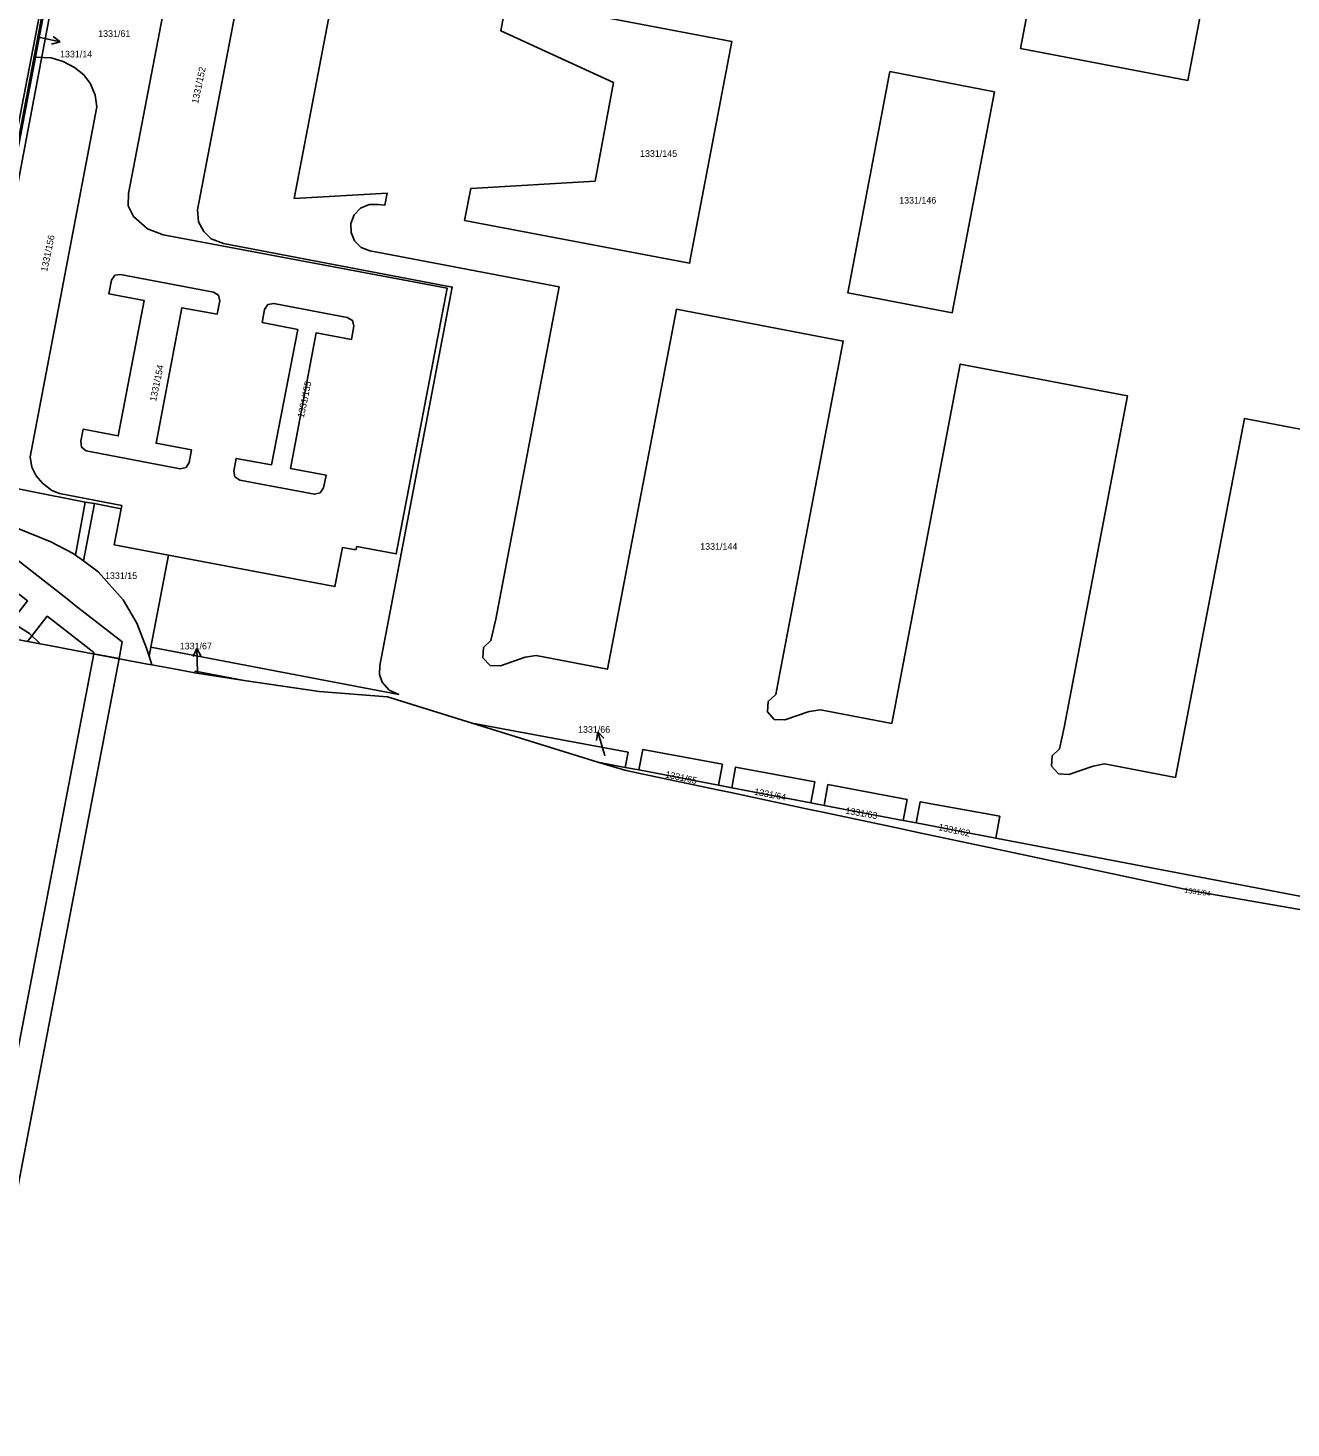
# Model space of a CAD drawing. Extents: x -601602 to -600882, y -1162594 to -1161950.
# Drawn here: x -601319.6 to -601158, y -1162594.5 to -1162415.3 of the extents above; entities that cross this region are included whole.
import ezdxf

# ---------------------------------------------------------------- set-up
doc = ezdxf.new("R2010")
doc.units = 0
for name, color, linetype in [('KN_Hranice parcel', 7, 'Continuous'), ('KN_Parcelní čísla', 7, 'Continuous'), ('KN_Pop  PČ popisy', 7, 'Continuous'), ('KN_Vnitřní kresba', 7, 'Continuous'), ('KN_Věcná břemena k části', 7, 'Continuous')]:
    doc.layers.add(name, color=color, linetype=linetype)

# ---------------------------------------------------------------- blocks, each defined once
blk = doc.blocks.new('1029_17')
at = {"layer": 'KN_Pop  PČ popisy'}
for p, q in [((-0.83, 2.89), (-1.03, 1.78)), ((0, 0), (-0.83, 2.89)), ((-0.83, 2.89), (-0.07, 2.06))]:
    blk.add_line(p, q, dxfattribs=at)
blk = doc.blocks.new('1029_18')
at = {"layer": 'KN_Pop  PČ popisy'}
for p, q in [((-0.05, 3), (-0.54, 1.99)), ((0, 0), (-0.05, 3)), ((-0.05, 3), (0.47, 2.01))]:
    blk.add_line(p, q, dxfattribs=at)
blk = doc.blocks.new('1029_82')
at = {"layer": 'KN_Pop  PČ popisy'}
for p, q in [((0, 0), (2.94, -0.62)), ((2.94, -0.62), (2.06, 0.07)), ((2.94, -0.62), (1.85, -0.91))]:
    blk.add_line(p, q, dxfattribs=at)

msp = doc.modelspace()

# ---------------------------------------------------------------- linework, layer by layer
at = {"layer": 'KN_Hranice parcel'}
for p, q in [((-601318.63, -1162419.05), (-601317.16, -1162411.33)), ((-601303.87, -1162494.56), (-601301.62, -1162482.78)), ((-601304.09, -1162495.72), (-601303.87, -1162494.56)), ((-601303.74, -1162496.82), (-601304.09, -1162495.72)), ((-601303.74, -1162496.82), (-601304.28, -1162496.72)), ((-601300.94, -1162497.35), (-601303.74, -1162496.82)), ((-601298.24, -1162497.86), (-601300.94, -1162497.35)), ((-601298.24, -1162497.86), (-601291.92, -1162498.81)), ((-601262.76, -1162504.27), (-601246.68, -1162509.28)), ((-601246.68, -1162509.28), (-601243.18, -1162509.95)), ((-601243.25, -1162510.3), (-601246.68, -1162509.28)), ((-601241.5, -1162510.67), (-601243.25, -1162510.3)), ((-601241.43, -1162510.28), (-601243.18, -1162509.95)), ((-601241.43, -1162510.28), (-601231.27, -1162512.22)), ((-601231.38, -1162512.82), (-601241.5, -1162510.67)), ((-601229.68, -1162513.18), (-601231.38, -1162512.82)), ((-601229.56, -1162512.55), (-601231.27, -1162512.22)), ((-601219.61, -1162515.32), (-601229.68, -1162513.18)), ((-601229.56, -1162512.55), (-601219.45, -1162514.48)), ((-601217.91, -1162515.68), (-601219.61, -1162515.32)), ((-601217.75, -1162514.81), (-601219.45, -1162514.48)), ((-601207.83, -1162517.82), (-601217.91, -1162515.68)), ((-601217.75, -1162514.81), (-601207.63, -1162516.74)), ((-601205.95, -1162517.06), (-601207.63, -1162516.74)), ((-601205.95, -1162517.06), (-601195.8, -1162519)), ((-601206.15, -1162518.18), (-601207.83, -1162517.82)), ((-601196.04, -1162520.33), (-601206.15, -1162518.18)), ((-601082.55, -1162540.62), (-601195.8, -1162519))]:
    msp.add_line(p, q, dxfattribs=at)
for points in [[(-601306.52, -1162355.67), (-601307.3, -1162357.51), (-601317.48, -1162410.31), (-601328.81, -1162468.87), (-601328.82, -1162471.63), (-601328.74, -1162471.98)], [(-601155.19, -1162371.21), (-601155.41, -1162371.17), (-601156.32, -1162370.85), (-601156.7, -1162370.42), (-601159.2, -1162368.25), (-601160.48, -1162367.82), (-601161.62, -1162368.43), (-601162.07, -1162369.65), (-601161.45, -1162370.87), (-601161.95, -1162373.64), (-601171.2, -1162422.03), (-601192.63, -1162417.95), (-601182.69, -1162365.97)], [(-601301.62, -1162482.78), (-601280.33, -1162486.8), (-601279.35, -1162481.79), (-601277.9, -1162482.08), (-601277.64, -1162482.08), (-601277.55, -1162481.88), (-601277.52, -1162481.7), (-601272.48, -1162482.63), (-601265.97, -1162448.61), (-601302.27, -1162441.78), (-601304.31, -1162441.04), (-601306.1, -1162439.45), (-601306.76, -1162438.09), (-601306.72, -1162436.52), (-601299.4, -1162398.31), (-601298.68, -1162397.07), (-601297.55, -1162396.12), (-601296.41, -1162395.68), (-601295.22, -1162395.55), (-601286.98, -1162397.06), (-601285.95, -1162397.42)], [(-601285.95, -1162397.42), (-601287.86, -1162397.52), (-601289.54, -1162398.56), (-601290.58, -1162400.27), (-601297.91, -1162438.61), (-601297.76, -1162440.13), (-601297.11, -1162441.39), (-601296.13, -1162442.29), (-601294.57, -1162442.91), (-601265.31, -1162448.49), (-601274.56, -1162496.89), (-601274.6, -1162498.05), (-601274.28, -1162499.02), (-601273.37, -1162500.08), (-601272.15, -1162500.6), (-601303.87, -1162494.56)], [(-601279.61, -1162406.15), (-601285.53, -1162437.17), (-601273.63, -1162436.48), (-601273.94, -1162438.02), (-601274.73, -1162437.9), (-601275.96, -1162437.92), (-601277.03, -1162438.38), (-601277.86, -1162439.23), (-601278.29, -1162440.34), (-601278.26, -1162441.49), (-601277.8, -1162442.58), (-601276.95, -1162443.4), (-601275.86, -1162443.85), (-601274.72, -1162444.07), (-601251.64, -1162448.47), (-601259.74, -1162490.97), (-601260.37, -1162493.71), (-601261.31, -1162494.62), (-601261.38, -1162495.91), (-601260.46, -1162496.92), (-601259.13, -1162496.94), (-601255.99, -1162495.86), (-601254.57, -1162495.62), (-601245.47, -1162497.38), (-601236.64, -1162451.33), (-601215.3, -1162455.4), (-601223.39, -1162497.91), (-601223.93, -1162500.64), (-601224.92, -1162501.52), (-601225, -1162502.84), (-601224.12, -1162503.81), (-601222.79, -1162503.87), (-601219.67, -1162502.78), (-601218.2, -1162502.59), (-601209.1, -1162504.31), (-601200.33, -1162458.33), (-601178.94, -1162462.4), (-601187.03, -1162504.84), (-601187.63, -1162507.58), (-601188.58, -1162508.46), (-601188.65, -1162509.78), (-601187.78, -1162510.77), (-601186.44, -1162510.85), (-601183.31, -1162509.77), (-601181.9, -1162509.51), (-601172.79, -1162511.24), (-601163.99, -1162465.3), (-601142.62, -1162469.38)], [(-601244.67, -1162422.32), (-601259.1, -1162415.68), (-601258.31, -1162411.57), (-601229.54, -1162417.06), (-601234.96, -1162445.43), (-601263.74, -1162439.95), (-601262.92, -1162435.85), (-601247.05, -1162434.92), (-601244.67, -1162422.32)], [(-601328.74, -1162471.98), (-601326.92, -1162462.43), (-601318.63, -1162419.05)], [(-601318.63, -1162419.05), (-601316.62, -1162419.17), (-601315.07, -1162419.63), (-601313.62, -1162420.37), (-601312.46, -1162421.31), (-601311.57, -1162422.49), (-601310.98, -1162423.91), (-601310.77, -1162425.41), (-601319.32, -1162470.21), (-601319.11, -1162471.54), (-601318.53, -1162472.63), (-601317.73, -1162473.58), (-601316.52, -1162474.53), (-601315.54, -1162474.92), (-601307.58, -1162476.43), (-601307.66, -1162476.86)], [(-601195.95, -1162423.49), (-601201.35, -1162451.78), (-601214.7, -1162449.23), (-601209.32, -1162420.92), (-601195.95, -1162423.49)], [(-601312.54, -1162466.68), (-601308.03, -1162467.54), (-601304.73, -1162450.2), (-601309.23, -1162449.36), (-601308.88, -1162447.58), (-601308.46, -1162446.95), (-601307.76, -1162446.89), (-601295.84, -1162449.14), (-601295.21, -1162449.53), (-601295.06, -1162450.24), (-601295.38, -1162451.95), (-601299.9, -1162451.12), (-601303.2, -1162468.46), (-601298.66, -1162469.32), (-601298.96, -1162470.92), (-601299.37, -1162471.58), (-601300.1, -1162471.73), (-601312.16, -1162469.45), (-601312.74, -1162468.97), (-601312.83, -1162468.21), (-601312.54, -1162466.68)], [(-601282.19, -1162474.83), (-601282.94, -1162475), (-601292.49, -1162473.18), (-601293.13, -1162472.76), (-601293.27, -1162472.02), (-601292.96, -1162470.4), (-601288.45, -1162471.23), (-601285.08, -1162453.9), (-601289.62, -1162453.02), (-601289.31, -1162451.36), (-601288.89, -1162450.71), (-601288.13, -1162450.57), (-601278.75, -1162452.36), (-601278.07, -1162452.76), (-601277.9, -1162453.49), (-601278.21, -1162455.2), (-601282.72, -1162454.34), (-601286, -1162471.7), (-601281.46, -1162472.55), (-601281.77, -1162474.16), (-601282.19, -1162474.83)], [(-601307.66, -1162476.86), (-601311.09, -1162476.19), (-601312.25, -1162476.01), (-601326.91, -1162473.09), (-601328.59, -1162472.7)], [(-601328.59, -1162472.7), (-601328.57, -1162472.78), (-601327.63, -1162474.89), (-601327.32, -1162475.25), (-601326.11, -1162476.7), (-601323.96, -1162478.16), (-601316.68, -1162481.1), (-601313.79, -1162482.57), (-601313.52, -1162482.77), (-601312.5, -1162483.53), (-601310.61, -1162484.94), (-601307.42, -1162488.52), (-601305.68, -1162491.48), (-601304.41, -1162494.7), (-601304.09, -1162495.72)], [(-601301.62, -1162482.78), (-601308.54, -1162481.47), (-601307.66, -1162476.86)], [(-601330.96, -1162491.68), (-601329.36, -1162491.11), (-601327.91, -1162490.8), (-601326.42, -1162490.67), (-601324.92, -1162490.72), (-601323.46, -1162490.99), (-601322.03, -1162491.43), (-601320.66, -1162492.01), (-601319.4, -1162492.81), (-601318.02, -1162494.12)], [(-601330.96, -1162491.68), (-601330.49, -1162491.77), (-601318.02, -1162494.12)], [(-601304.28, -1162496.72), (-601314.66, -1162494.76), (-601315.74, -1162494.55), (-601318.02, -1162494.12)], [(-601291.92, -1162498.81), (-601298.2, -1162497.64), (-601298.24, -1162497.86)], [(-601262.76, -1162504.27), (-601273.59, -1162500.9), (-601282.32, -1162500.25), (-601291.92, -1162498.81)], [(-601243.18, -1162509.95), (-601242.82, -1162508.01), (-601262.76, -1162504.27)], [(-601231.27, -1162512.22), (-601230.76, -1162509.55), (-601240.93, -1162507.64), (-601241.43, -1162510.28)], [(-601219.45, -1162514.48), (-601218.95, -1162511.78), (-601229.07, -1162509.9), (-601229.56, -1162512.55)], [(-601207.63, -1162516.74), (-601207.14, -1162514.06), (-601217.26, -1162512.15), (-601217.75, -1162514.81)], [(-601195.8, -1162519), (-601195.28, -1162516.17), (-601205.45, -1162514.34), (-601205.95, -1162517.06)], [(-601086.67, -1162540.31), (-601170.43, -1162525.77), (-601196.04, -1162520.33)]]:
    msp.add_lwpolyline(points, dxfattribs=at)
at = {"layer": 'KN_Pop  PČ popisy'}
for p, q in [((-601297.92, -1162497.83), (-601297.92, -1162497.75)), ((-601245.79, -1162508.46), (-601245.84, -1162508.28))]:
    msp.add_line(p, q, dxfattribs=at)
at = {"layer": 'KN_Vnitřní kresba'}
for p, q in [((-601313.52, -1162482.77), (-601312.25, -1162476.01)), ((-601312.5, -1162483.53), (-601311.09, -1162476.19))]:
    msp.add_line(p, q, dxfattribs=at)
at = {"layer": 'KN_Věcná břemena k části'}
for points in [[(-601326.07, -1162462.59), (-601306.17, -1162357.4), (-601305.17, -1162355.77), (-601300.78, -1162353.16), (-601293.32, -1162348.72), (-601290.12, -1162347.11), (-601284.47, -1162344.26), (-601280.11, -1162343.42), (-601273.96, -1162344.12), (-601243.27, -1162350.24), (-601238.6, -1162351.35), (-601219.15, -1162354.51), (-601164.77, -1162365.18), (-601141.49, -1162369.75)], [(-601307.13, -1162357.13), (-601328.23, -1162468.65)]]:
    msp.add_lwpolyline(points, dxfattribs=at)
for points in [[(-601307.94, -1162496.03), (-601307.53, -1162493.9), (-601313.59, -1162489.17), (-601314.58, -1162488.39), (-601327.86, -1162478.03), (-601332.31, -1162474.55), (-601333.02, -1162478.19), (-601328.55, -1162481.67), (-601319.63, -1162488.64), (-601323.15, -1162493.15), (-601319.63, -1162493.82), (-601317.12, -1162490.6), (-601315.27, -1162492.05), (-601314.29, -1162492.81), (-601311.15, -1162495.26), (-601311.18, -1162495.42)], [(-601307.94, -1162496.03), (-601311.18, -1162495.42), (-601322.49, -1162554.56), (-601325.05, -1162567.92), (-601329.92, -1162593.37), (-601330.01, -1162593.86), (-601326.77, -1162594.48), (-601326.67, -1162593.96), (-601321.98, -1162569.45), (-601319.26, -1162555.2)]]:
    msp.add_lwpolyline(points, close=True, dxfattribs=at)

# ---------------------------------------------------------------- block references
at = {"layer": 'KN_Pop  PČ popisy'}
for name, p in [('1029_82', (-601318.41, -1162416.48)), ('1029_18', (-601297.92, -1162497.75)), ('1029_17', (-601245.84, -1162508.28))]:
    msp.add_blockref(name, p, dxfattribs=at)

# ---------------------------------------------------------------- texts
at = {"layer": 'KN_Parcelní čísla'}
for s, p in [('1331/61', (-601310.6, -1162416.47)), ('1331/14', (-601315.48, -1162419.1)), ('1331/145', (-601241.29, -1162431.82)), ('1331/146', (-601208.14, -1162437.8)), ('1331/144', (-601233.59, -1162482.1)), ('1331/15', (-601309.73, -1162485.84)), ('1331/67', (-601300.17, -1162494.85)), ('1331/66', (-601249.22, -1162505.52))]:
    msp.add_text(s, height=0.85, dxfattribs=at).set_placement(p)
for s, height, rotation, p in [('1331/152', 0.85, 78, (-601297.82, -1162425.06)), ('1331/156', 0.85, 78, (-601317.13, -1162446.56)), ('1331/154', 0.85, 78, (-601303.2, -1162463.17)), ('1331/155', 0.85, 78, (-601284.3, -1162465.27)), ('1331/65', 0.85, 348, (-601238.12, -1162511.22)), ('1331/64', 0.85, 349, (-601226.74, -1162513.43)), ('1331/63', 0.85, 350, (-601215.06, -1162515.86)), ('1331/62', 0.85, 348, (-601203.18, -1162517.97)), ('1331/94', 0.677, 352, (-601171.7, -1162525.97))]:
    msp.add_text(s, height=height, rotation=rotation, dxfattribs=at).set_placement(p)

doc.saveas('drawing.dxf')
